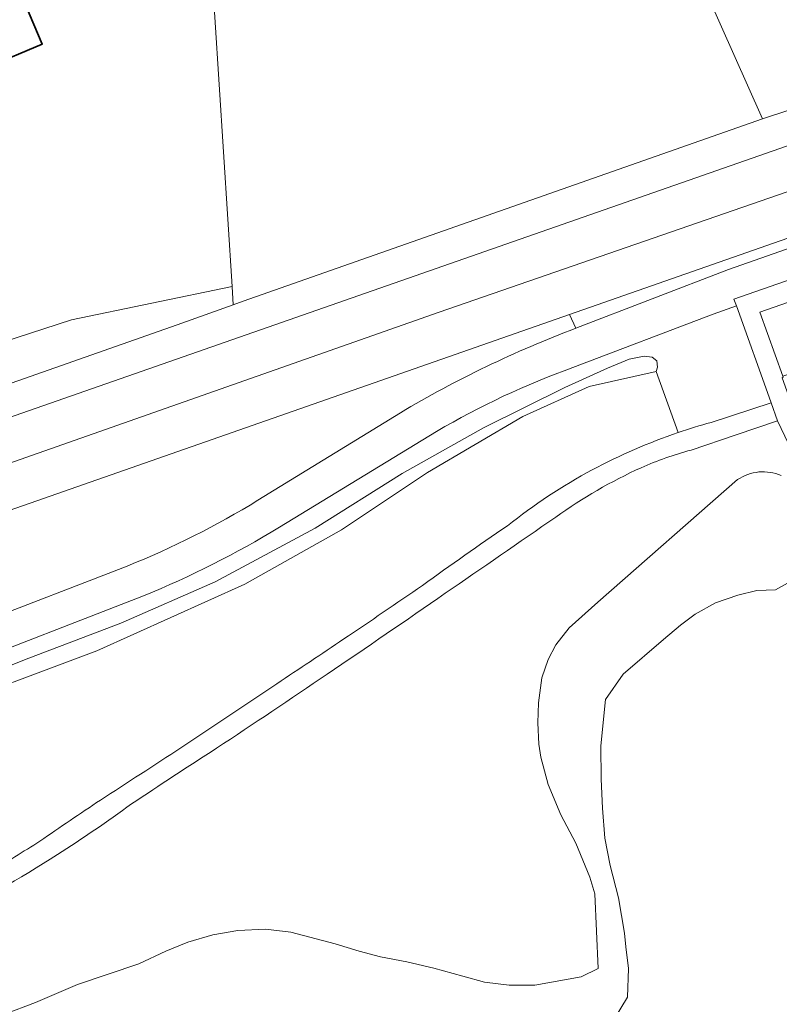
# Model space of a CAD drawing. Header units: metres. Extents: x 197700 to 204338, y 317132 to 325229.
# Tile 684 of 1056: x 202659 to 202736, y 318963 to 319063. Entities that reach past the tile are written whole.
import ezdxf

# ---------------------------------------------------------------- set-up
doc = ezdxf.new("R2010")
doc.units = ezdxf.units.M
for name, color, linetype, lineweight in [('B-WE-GR-BEPLANTING_CULTUUR_BOSPLANTSOEN-GV', 90, 'Continuous', 18), ('B-WE-GR-BOS_LOOF-GV', 40, 'Continuous', 13), ('B-WE-GR-GRAS-GV', 60, 'Continuous', 13), ('B-WE-IE-TERREINAFSCHEIDING_KUNSTMATIG_HEKWERK-G', 20, 'IE-TERREINAFSCHEIDING-KUNSTMATIG', 18), ('B-WE-OG-BEBOUWING-GV', 7, 'Continuous', 35), ('B-WE-OG-TERREIN_CULTUURSCHEIDING-GV', 7, 'Continuous', 18), ('B-WE-OG-TERREIN_ERF-GV', 7, 'Continuous', 18), ('B-WE-OG-WATER_GREPPEL-GV', 160, 'Continuous', 18), ('B-WE-VH-VERHARDING_ASFALT-GV', 252, 'Continuous', 18), ('B-WE-VH-VERHARDING_TEGEL-GV', 252, 'Continuous', 18)]:
    doc.layers.add(name, color=color, linetype=linetype, lineweight=lineweight)
doc.linetypes.add('IE-TERREINAFSCHEIDING-KUNSTMATIG', pattern='A,4,[82,NLCS.SHX,S=0.75,R=90,X=0,Y=0],4,-2', length=10)

msp = doc.modelspace()

# ---------------------------------------------------------------- linework, layer by layer
at = {"layer": 'B-WE-GR-BEPLANTING_CULTUUR_BOSPLANTSOEN-GV'}
for points in [[(202738.671, 319015.74), (202739.715, 319015.168), (202736.289, 319022.35), (202736.282, 319022.37), (202732.093, 319020.928), (202727.477, 319019.376)], [(202657.373, 318961.771), (202660.587, 318962.977), (202664.889, 318964.824), (202671.14, 318966.927), (202673.882, 318968.238), (202676.137, 318969.132), (202678.681, 318969.885), (202681.246, 318970.338), (202684.079, 318970.477), (202686.643, 318970.171), (202691.155, 318968.972), (202693.634, 318968.213), (202695.794, 318967.649), (202698.495, 318967.135), (202701.235, 318966.482), (202704.181, 318965.676), (202706.42, 318965.066), (202708.91, 318964.749), (202711.533, 318964.775), (202716.281, 318965.598), (202718.009, 318966.46), (202717.671, 318974.067), (202717.149, 318975.784), (202715.708, 318979.252), (202714.204, 318982.127), (202712.894, 318985.254), (202712.168, 318988.039), (202711.959, 318989.35), (202711.862, 318991.543), (202711.918, 318993.572), (202712.25, 318996.12), (202712.897, 318998.009), (202713.679, 318999.499), (202715.039, 319001.233), (202717.954, 319003.846), (202732.223, 319016.356)]]:
    msp.add_lwpolyline(points, dxfattribs=at)
for points in [[(202727.477, 319019.376, 0.0359036), (202722.376, 319017.577)], [(202722.376, 319017.577, 0.0469303), (202713.672, 319012.535)], [(202732.223, 319016.356, -0.2568895), (202736.67, 319016.772)], [(202713.672, 319012.535, -0.0009325), (202702.398, 319004.753)], [(202702.398, 319004.753, -0.0025064), (202690.345, 318996.497)], [(202690.345, 318996.497, -0.003046), (202679.079, 318988.94)], [(202679.079, 318988.94, 0.0048911), (202670.398, 318983.251)], [(202670.398, 318983.251, -0.0158731), (202662.834, 318978.091)], [(202662.834, 318978.091, -0.0323637), (202650.875, 318971.388)]]:
    msp.add_lwpolyline(points, format="xyb", dxfattribs=at)
at = {"layer": 'B-WE-GR-BOS_LOOF-GV'}
for points in [[(202723.917, 319027.406), (202717.08, 319025.869), (202710.303, 319022.788), (202700.596, 319017.084), (202691.813, 319011.226), (202681.951, 319005.677), (202666.85, 318998.895), (202649.593, 318992.42)], [(202726.16, 319021.162), (202723.917, 319027.406)], [(202732.223, 319016.356), (202717.954, 319003.846), (202715.039, 319001.233), (202713.679, 318999.499), (202712.897, 318998.009), (202712.25, 318996.12), (202711.918, 318993.572), (202711.862, 318991.543), (202711.959, 318989.35), (202712.168, 318988.039), (202712.894, 318985.254), (202714.204, 318982.127), (202715.708, 318979.252), (202717.149, 318975.784), (202717.671, 318974.067), (202718.009, 318966.46), (202716.281, 318965.598), (202711.533, 318964.775), (202708.91, 318964.749), (202706.42, 318965.066), (202704.181, 318965.676), (202701.235, 318966.482), (202698.495, 318967.135), (202695.794, 318967.649), (202693.634, 318968.213), (202691.155, 318968.972), (202686.643, 318970.171), (202684.079, 318970.477), (202681.246, 318970.338), (202678.681, 318969.885), (202676.137, 318969.132), (202673.882, 318968.238), (202671.14, 318966.927), (202664.889, 318964.824), (202660.587, 318962.977), (202657.373, 318961.771)], [(202719.724, 318961.465), (202721.008, 318963.535), (202721.083, 318966.445), (202720.825, 318968.677), (202720.69, 318970.063), (202720.059, 318973.674), (202719.237, 318976.969), (202718.677, 318979.75), (202718.447, 318982.809), (202718.32, 318985.781), (202718.258, 318989.173), (202718.749, 318993.908), (202720.558, 318996.494), (202724.669, 319000.025), (202726.398, 319001.49), (202727.904, 319002.63), (202729.978, 319003.784), (202732.263, 319004.56), (202734.168, 319005.026), (202736.089, 319005.109), (202738.76, 319006.598)]]:
    msp.add_lwpolyline(points, dxfattribs=at)
for points in [[(202717.396, 319017.356, -0.0406538), (202726.16, 319021.162)], [(202708.734, 319011.639, -0.0454033), (202717.396, 319017.356)], [(202736.67, 319016.772, 0.2568895), (202732.223, 319016.356)], [(202700.085, 319005.565, -0.0072478), (202708.734, 319011.639)], [(202692.043, 319000.091, 0.0035362), (202700.085, 319005.565)], [(202685.23, 318995.531, 0.0016913), (202692.043, 319000.091)], [(202675.422, 318988.989, 0.0005175), (202685.23, 318995.531)], [(202667.225, 318983.648, 0.0023525), (202675.422, 318988.989)], [(202661.056, 318979.46, -0.0041656), (202667.225, 318983.648)], [(202655.908, 318976.32, 0.0108645), (202661.056, 318979.46)]]:
    msp.add_lwpolyline(points, format="xyb", dxfattribs=at)
at = {"layer": 'B-WE-GR-GRAS-GV'}
msp.add_lwpolyline([(202806.459, 319054.584), (202806.618, 319053.821), (202806.652, 319053.83), (202806.865, 319052.883), (202808.126, 319050.873), (202809.903, 319051.487), (202810.138, 319050.906), (202813.011, 319051.901), (202810.893, 319057.768), (202797.482, 319055.411), (202784.299, 319050.849), (202734.492, 319033.46), (202736.824, 319026.914), (202749.246, 319031.136), (202749.524, 319030.163), (202749.824, 319030.265), (202749.57, 319030.873), (202749.66, 319030.904), (202748.834, 319032.84)], dxfattribs=at)
at = {"layer": 'B-WE-IE-TERREINAFSCHEIDING_KUNSTMATIG_HEKWERK-G'}
for points in [[(202734.759, 319053.179), (202724.871, 319075.445), (202714.739, 319099.146)], [(202680.653, 319036.063), (202678.456, 319070.461), (202674.037, 319081.149)], [(202802.097, 319076.222), (202799.123, 319077.085), (202796.218, 319074.309), (202766.24, 319063.574), (202734.759, 319053.179)], [(202631.002, 319061.276), (202644.692, 319026.305), (202664.289, 319032.66), (202680.653, 319036.063)]]:
    msp.add_lwpolyline(points, dxfattribs=at)
at = {"layer": 'B-WE-OG-BEBOUWING-GV'}
msp.add_lwpolyline([(202662.271, 319069.306), (202660.331, 319073.915), (202651.547, 319070.217), (202653.923, 319061.27), (202653.893, 319061.259), (202654.132, 319060.555), (202654.73, 319061.022), (202655.79, 319058.503), (202661.285, 319060.816), (202659.597, 319064.828), (202660.66, 319065.659), (202660.577, 319065.962), (202662.643, 319068.421)], close=True, dxfattribs=at)
at = {"layer": 'B-WE-OG-TERREIN_CULTUURSCHEIDING-GV'}
msp.add_lwpolyline([(202802.097, 319076.222), (202799.123, 319077.085), (202796.218, 319074.309), (202766.24, 319063.574), (202734.759, 319053.179), (202681.79, 319034.572), (202680.775, 319034.209), (202675.058, 319032.164), (202646.272, 319022.058), (202628.447, 319015.659), (202640.569, 319016.647), (202798.09, 319071.687), (202798.508, 319073.06), (202798.464, 319075.075), (202799.957, 319075.59)], close=True, dxfattribs=at)
for points in [[(202816.448, 319067.926), (202816.447, 319067.926), (202809.745, 319065.832), (202796.389, 319061.659), (202715.087, 319033.218), (202715.728, 319031.813), (202731.279, 319037.816), (202790.063, 319058.416), (202794.944, 319060.009), (202799.929, 319061.241), (202810.718, 319063.046), (202811.693, 319063.209), (202857.301, 319073.78)], [(202729.523, 319022.196), (202735.652, 319024.178), (202735.611, 319024.297), (202732.098, 319034.082), (202729.717, 319033.24), (202715.418, 319027.799)], [(202715.728, 319031.813), (202715.087, 319033.218), (202586.332, 318988.178), (202586.541, 318987.543), (202585.905, 318987.343), (202582.586, 318981.374), (202582.741, 318980.934), (202594.819, 318985.007), (202606.403, 318988.481), (202640.105, 318996.691), (202654.591, 319001.591), (202669.95, 319007.533)], [(202649.209, 318993.89), (202659.938, 318998.118), (202669.296, 319001.718), (202678.916, 319005.908), (202689.121, 319011.394), (202698.008, 319016.994), (202706.3, 319021.632), (202714.598, 319025.759), (202718.963, 319027.743), (202721.146, 319028.657), (202722.679, 319028.954), (202723.522, 319028.852), (202723.977, 319028.495), (202724.038, 319027.843), (202723.917, 319027.406), (202726.16, 319021.162)], [(202683.295, 319014.247), (202697.832, 319023.191)], [(202701.524, 319021.285), (202685.489, 319011.496)], [(202738.76, 319006.598), (202736.089, 319005.109), (202734.168, 319005.026), (202732.263, 319004.56), (202729.978, 319003.784), (202727.904, 319002.63), (202726.398, 319001.49), (202724.669, 319000.025), (202720.558, 318996.494), (202718.749, 318993.908), (202718.258, 318989.173), (202718.32, 318985.781), (202718.447, 318982.809), (202718.677, 318979.75), (202719.237, 318976.969), (202720.059, 318973.674), (202720.69, 318970.063), (202720.825, 318968.677), (202721.083, 318966.445), (202721.008, 318963.535), (202719.724, 318961.465)], [(202671.624, 319004.496), (202651.633, 318996.742)]]:
    msp.add_lwpolyline(points, dxfattribs=at)
for points in [[(202697.832, 319023.191, -0.0435897), (202715.728, 319031.813)], [(202715.418, 319027.799, 0.0459989), (202701.524, 319021.285)], [(202726.16, 319021.162, -0.0148365), (202729.523, 319022.196)], [(202669.95, 319007.533, 0.0415814), (202683.295, 319014.247)], [(202685.489, 319011.496, -0.0390727), (202671.624, 319004.496)]]:
    msp.add_lwpolyline(points, format="xyb", dxfattribs=at)
at = {"layer": 'B-WE-OG-TERREIN_ERF-GV'}
for points in [[(202714.103, 319099.538), (202709.049, 319097.219), (202702.257, 319094.101), (202698.68, 319092.46), (202697.927, 319092.114), (202674.037, 319081.149), (202671.767, 319080.108), (202672.12, 319079.254), (202666.887, 319076.888), (202666.755, 319076.916), (202666.467, 319076.795), (202666.468, 319076.766), (202665.53, 319076.306), (202660.514, 319074.078), (202660.331, 319073.915), (202662.271, 319069.306), (202662.643, 319068.421), (202660.577, 319065.962), (202660.66, 319065.659), (202659.597, 319064.828), (202661.285, 319060.816), (202655.79, 319058.503)], [(202644.692, 319026.305), (202664.289, 319032.66), (202680.653, 319036.063), (202680.775, 319034.209), (202681.79, 319034.572), (202734.759, 319053.179), (202766.24, 319063.574), (202796.218, 319074.309), (202799.123, 319077.085), (202802.097, 319076.222), (202848.224, 319092.404)], [(202646.272, 319022.058), (202675.058, 319032.164), (202680.775, 319034.209), (202680.653, 319036.063), (202664.289, 319032.66), (202644.692, 319026.305)]]:
    msp.add_lwpolyline(points, dxfattribs=at)
at = {"layer": 'B-WE-OG-WATER_GREPPEL-GV'}
msp.add_lwpolyline([(202649.593, 318992.42), (202666.85, 318998.895), (202681.951, 319005.677), (202691.813, 319011.226), (202700.596, 319017.084), (202710.303, 319022.788), (202717.08, 319025.869), (202723.917, 319027.406), (202724.038, 319027.843), (202723.977, 319028.495), (202723.522, 319028.852), (202722.679, 319028.954), (202721.146, 319028.657), (202718.963, 319027.743), (202714.598, 319025.759), (202706.3, 319021.632), (202698.008, 319016.994), (202689.121, 319011.394), (202678.916, 319005.908), (202669.296, 319001.718), (202659.938, 318998.118), (202649.209, 318993.89)], dxfattribs=at)
at = {"layer": 'B-WE-VH-VERHARDING_ASFALT-GV'}
for points in [[(202568.088, 318991.224), (202569.177, 318986.814), (202701.789, 319033.446), (202808.187, 319070.29), (202806.653, 319074.68), (202800.986, 319072.7), (202798.09, 319071.687), (202640.569, 319016.647)], [(202570.231, 318982.544), (202579.265, 318985.705), (202586.332, 318988.178), (202715.087, 319033.218), (202796.389, 319061.659), (202809.745, 319065.832), (202808.187, 319070.29), (202701.789, 319033.446), (202569.177, 318986.814)]]:
    msp.add_lwpolyline(points, close=True, dxfattribs=at)
for points in [[(202811.749, 319060.095), (202810.718, 319063.046), (202799.929, 319061.241), (202794.944, 319060.009), (202790.063, 319058.416), (202731.279, 319037.816), (202715.728, 319031.813)], [(202715.418, 319027.799), (202729.717, 319033.24), (202732.098, 319034.082), (202731.853, 319034.763), (202775.331, 319049.943), (202783.583, 319052.8), (202797.101, 319057.459), (202809.813, 319059.689)], [(202727.477, 319019.376), (202732.093, 319020.928), (202736.282, 319022.37), (202735.652, 319024.178), (202729.523, 319022.196)], [(202697.832, 319023.191), (202683.295, 319014.247)], [(202685.489, 319011.496), (202701.524, 319021.285)], [(202669.95, 319007.533), (202654.591, 319001.591), (202640.105, 318996.691), (202606.403, 318988.481), (202594.819, 318985.007), (202582.741, 318980.934), (202575.686, 318978.464)], [(202575.686, 318978.464), (202571.604, 318976.987), (202572.436, 318973.617), (202579.465, 318976.139), (202600.575, 318983.134), (202615.733, 318987.151), (202629.673, 318990.321), (202641.142, 318993.292), (202651.633, 318996.742), (202671.624, 319004.496)]]:
    msp.add_lwpolyline(points, dxfattribs=at)
for points in [[(202715.728, 319031.813, 0.0435897), (202697.832, 319023.191)], [(202701.524, 319021.285, -0.0459989), (202715.418, 319027.799)], [(202729.523, 319022.196, 0.0148365), (202726.16, 319021.162)], [(202726.16, 319021.162, 0.0406538), (202717.396, 319017.356)], [(202722.376, 319017.577, -0.0359036), (202727.477, 319019.376)], [(202713.672, 319012.535, -0.0469303), (202722.376, 319017.577)], [(202717.396, 319017.356, 0.0454033), (202708.734, 319011.639)], [(202683.295, 319014.247, -0.0415814), (202669.95, 319007.533)], [(202702.398, 319004.753, 0.0009325), (202713.672, 319012.535)], [(202671.624, 319004.496, 0.0390727), (202685.489, 319011.496)], [(202708.734, 319011.639, 0.0072478), (202700.085, 319005.565)], [(202700.085, 319005.565, -0.0035362), (202692.043, 319000.091)], [(202690.345, 318996.497, 0.0025064), (202702.398, 319004.753)], [(202692.043, 319000.091, -0.0016913), (202685.23, 318995.531)], [(202679.079, 318988.94, 0.003046), (202690.345, 318996.497)], [(202685.23, 318995.531, -0.0005175), (202675.422, 318988.989)], [(202675.422, 318988.989, -0.0023525), (202667.225, 318983.648)], [(202670.398, 318983.251, -0.0048911), (202679.079, 318988.94)], [(202667.225, 318983.648, 0.0041656), (202661.056, 318979.46)], [(202662.834, 318978.091, 0.0158731), (202670.398, 318983.251)], [(202661.056, 318979.46, -0.0108645), (202655.908, 318976.32)], [(202650.875, 318971.388, 0.0323637), (202662.834, 318978.091)]]:
    msp.add_lwpolyline(points, format="xyb", dxfattribs=at)
at = {"layer": 'B-WE-VH-VERHARDING_TEGEL-GV'}
msp.add_lwpolyline([(202809.813, 319059.689), (202797.101, 319057.459), (202783.583, 319052.8), (202775.331, 319049.943), (202731.853, 319034.763), (202732.098, 319034.082), (202735.611, 319024.297), (202735.652, 319024.178), (202736.282, 319022.37), (202736.289, 319022.35), (202739.715, 319015.168), (202741.351, 319015.974), (202741.457, 319016.026), (202739, 319021.317), (202738.969, 319021.373), (202738.878, 319021.359), (202738.092, 319023.033), (202736.761, 319026.754), (202736.864, 319026.806), (202736.824, 319026.914), (202734.492, 319033.46), (202784.299, 319050.849), (202797.482, 319055.411), (202810.893, 319057.768)], dxfattribs=at)

doc.saveas('drawing.dxf')
